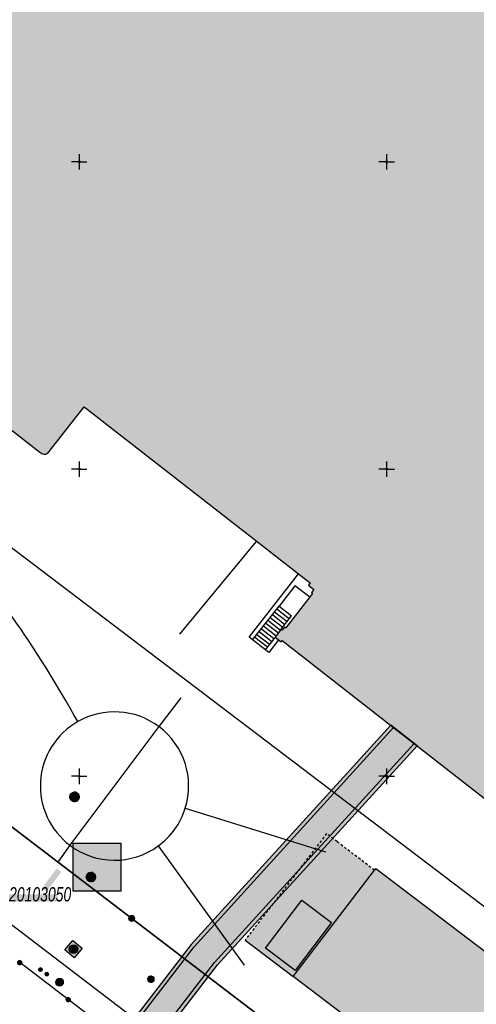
# Model space of a CAD drawing. Header units: metres. Extents: x 2695560 to 2696939, y 1260491 to 1262050.
# Tile 667 of 1005: x 2696146 to 2696183, y 1261256 to 1261336. Entities that reach past the tile are written whole.
import ezdxf

# ---------------------------------------------------------------- set-up
doc = ezdxf.new("R2010")
doc.units = ezdxf.units.M
doc.linetypes.add('AUSGEZOGEN', pattern=[0])
doc.linetypes.add('VERDECKT2_S2', pattern=[0.36, 0.2, -0.16])
for name, color, linetype in [('XR$1$AV_Flächen (EO)', 7, 'AUSGEZOGEN'), ('XR$1$AV_Gebäudeflächen (BB)', 7, 'AUSGEZOGEN'), ('XR$1$AV_Gebäudeflächen (EO)', 7, 'AUSGEZOGEN'), ('XR$1$AV_Gebäudeflächen ut.', 7, 'AUSGEZOGEN'), ('XR$1$AV_Grenzpunkte', 7, 'AUSGEZOGEN'), ('XR$1$AV_Koordinatennetzpunkte', 7, 'AUSGEZOGEN'), ('XR$1$AV_Lagefixpunkt-Nr.', 7, 'AUSGEZOGEN'), ('XR$1$AV_Linien (BB)', 7, 'AUSGEZOGEN'), ('XR$1$AV_Linien (EO)', 7, 'AUSGEZOGEN'), ('XR$1$AW_LK_Schachtdeckel', 24, 'AUSGEZOGEN'), ('XR$1$EW_LK_Bauwerk_FL_Linie_Punkt', 1, 'AUSGEZOGEN'), ('XR$1$EW_LK_Knoten', 1, 'AUSGEZOGEN'), ('XR$1$GA_LK_Siphon', 32, 'AUSGEZOGEN'), ('XR$1$Liegenschaftsgrenzen', 7, 'AUSGEZOGEN'), ('XR$1$PFAV', 255, 'AUSGEZOGEN'), ('XR$1$PFAW', 255, 'AUSGEZOGEN'), ('XR$1$PFEW', 255, 'AUSGEZOGEN'), ('XR$1$PFGA', 255, 'AUSGEZOGEN'), ('XR$1$RAEW', 8, 'AUSGEZOGEN')]:
    doc.layers.add(name, color=color, linetype=linetype)
doc.styles.add('ARIAL', font='arial.ttf')

# ---------------------------------------------------------------- blocks, each defined once
blk = doc.blocks.new('COMPLEXOBJECT_510')
at = {"layer": 'XR$1$AV_Linien (BB)', "color": 7, "linetype": 'AUSGEZOGEN', "transparency": 33554687}
blk.add_lwpolyline([(6283.87, 11156.289), (6260.124, 11174.437), (6241.169, 11188.977), (6193.445, 11225.497), (6126.748, 11276.454), (6092.196, 11302.85), (6070.226, 11319.625)], dxfattribs=at)
blk = doc.blocks.new('COMPLEXOBJECT_585')
at = {"layer": 'XR$1$AV_Linien (BB)', "color": 7, "linetype": 'AUSGEZOGEN', "transparency": 33554687}
for points in [[(6183.934, 11418.195), (6169.949, 11400.235), (6128.854, 11347.461), (6127.368, 11348.618), (6110.048, 11326.377), (6117.348, 11320.692), (6117.759, 11321.219), (6131.946, 11310.142), (6133.333, 11311.875), (6146.796, 11301.364)], [(6147.452, 11301.295), (6147.561, 11301.434), (6150.406, 11305.078), (6163.633, 11294.751), (6167.834, 11291.471), (6168.772, 11290.738), (6168.631, 11290.557), (6169.08, 11290.206), (6168.877, 11289.946), (6168.98, 11289.866), (6166.803, 11287.078), (6166.708, 11287.152), (6166.512, 11286.9), (6166.425, 11286.968), (6165.927, 11286.33), (6166.408, 11285.954), (6166.49, 11286.06), (6175.934, 11278.685), (6177.117, 11277.762), (6232.042, 11234.876)]]:
    blk.add_lwpolyline(points, dxfattribs=at)
blk.add_arc((6147.167, 11301.738), 0.526, 225.20253, 302.78855, dxfattribs=at)
blk = doc.blocks.new('COMPLEXOBJECT_632')
at = {"layer": 'XR$1$AV_Linien (BB)', "color": 7, "linetype": 'AUSGEZOGEN', "transparency": 33554687}
blk.add_lwpolyline([(6178.66, 11234.23), (6149.1, 11256.83), (6145.157, 11259.84)], dxfattribs=at)
blk.add_arc((6175.942, 11230.639), 4.503, 351.08978, 52.87657, dxfattribs=at)
blk = doc.blocks.new('COMPLEXOBJECT_1011')
at = {"layer": 'XR$1$AV_Linien (EO)', "color": 7, "linetype": 'AUSGEZOGEN', "transparency": 33554687}
for centre, radius, start, end in [((6068.072, 11234.336), 93.417, 35.11439, 51.97788), ((6067.959, 11234.266), 93.55, 28.88081, 35.10964)]:
    blk.add_arc(centre, radius, start, end, dxfattribs=at)
blk = doc.blocks.new('COMPLEXOBJECT_1040')
at = {"layer": 'XR$1$AV_Linien (EO)', "color": 7, "linetype": 'AUSGEZOGEN', "transparency": 33554687}
for centre, radius, start, end in [((6152.868, 11274.211), 6.034, 53.29957, 119.74667), ((6152.867, 11274.213), 6.032, 119.749, 233.0955), ((6152.852, 11274.21), 6.044, 342.62731, 53.18903), ((6152.872, 11274.196), 6.021, 306.13635, 342.69661), ((6152.872, 11274.196), 6.022, 232.95803, 306.13203)]:
    blk.add_arc(centre, radius, start, end, dxfattribs=at)
blk = doc.blocks.new('COMPLEXOBJECT_1408')
at = {"layer": 'XR$1$Liegenschaftsgrenzen', "color": 7, "linetype": 'AUSGEZOGEN', "transparency": 33554687}
blk.add_lwpolyline([(6178.66, 11234.23), (6149.1, 11256.83), (6145.157, 11259.84)], dxfattribs=at)
blk.add_arc((6175.946, 11230.641), 4.499, 319.35066, 52.90517, dxfattribs=at)
blk = doc.blocks.new('BAV15')
at = {"layer": 'XR$1$PFAV', "transparency": 33554687}
blk.add_hatch(color=7, dxfattribs=at).paths.add_polyline_path([(0.5, 0), (0.49, 0.1), (0.46, 0.2), (0.41, 0.29), (0.34, 0.36), (0.26, 0.42), (0.17, 0.47), (0.08, 0.49), (-0.03, 0.5), (-0.13, 0.48), (-0.22, 0.45), (-0.31, 0.4), (-0.38, 0.33), (-0.44, 0.24), (-0.48, 0.15), (-0.5, 0.05), (-0.5, -0.05), (-0.48, -0.15), (-0.44, -0.24), (-0.38, -0.33), (-0.31, -0.4), (-0.22, -0.45), (-0.13, -0.48), (-0.03, -0.5), (0.08, -0.49), (0.17, -0.47), (0.26, -0.42), (0.34, -0.36), (0.41, -0.29), (0.46, -0.2), (0.49, -0.1)])
at = {"color": 7, "transparency": 33554687}
for start, end in [(90, 270), (270, 90)]:
    blk.add_arc((0, 0), 0.5, start, end, dxfattribs=at)
at = {"layer": 'XR$1$PFAV', "transparency": 33554687}
blk.add_circle((0, 0), 0.5, dxfattribs=at)
blk = doc.blocks.new('BAV2041')
at = {"color": 7, "transparency": 33554687}
for p, q in [((-0.05, 0), (-0.5, 0)), ((0, 0.5), (0, 0.05)), ((0.05, 0), (0.5, 0)), ((0, -0.05), (0, -0.5))]:
    blk.add_line(p, q, dxfattribs=at)
blk.add_circle((0, 0), 0.05, dxfattribs=at)
for start, end in [(90, 270), (270, 90)]:
    blk.add_arc((0, 0), 0.05, start, end, dxfattribs=at)
blk = doc.blocks.new('BAW2082')
at = {"layer": 'XR$1$PFAW', "transparency": 33554687}
blk.add_hatch(color=7, dxfattribs=at).paths.add_polyline_path([(0.51, 0), (0.5, 0.1), (0.47, 0.19), (0.42, 0.28), (0.35, 0.36), (0.27, 0.42), (0.18, 0.47), (0.08, 0.49), (-0.02, 0.5), (-0.12, 0.48), (-0.21, 0.45), (-0.3, 0.39), (-0.37, 0.32), (-0.43, 0.24), (-0.47, 0.15), (-0.49, 0.05), (-0.49, -0.05), (-0.47, -0.15), (-0.43, -0.25), (-0.37, -0.33), (-0.3, -0.4), (-0.21, -0.45), (-0.12, -0.49), (-0.02, -0.5), (0.08, -0.5), (0.18, -0.47), (0.27, -0.43), (0.35, -0.37), (0.42, -0.29), (0.47, -0.2), (0.5, -0.1)])
at = {"transparency": 33554687}
for start, end in [(91.1948, 268.8052), (268.8052, 91.1948)]:
    blk.add_arc((0.01, 0), 0.5, start, end, dxfattribs=at)
at = {"layer": 'XR$1$PFAW', "transparency": 33554687}
blk.add_circle((0.01, 0), 0.5, dxfattribs=at)
blk = doc.blocks.new('BAW2087')
at = {"lineweight": 25, "true_color": 0x000000, "transparency": 33554687}
h = blk.add_hatch(color=18, dxfattribs=at)
h.paths.add_polyline_path([(-0.5, 0.5), (-0.5, -0.5), (0.5, -0.5), (0.5, 0.5)])
h.paths.add_polyline_path([(0.337, -0.069), (0.316, -0.136), (0.282, -0.196), (0.237, -0.249), (0.182, -0.292), (0.119, -0.322), (0.052, -0.34), (-0.017, -0.343), (-0.086, -0.333), (-0.151, -0.309), (-0.21, -0.272), (-0.261, -0.224), (-0.301, -0.167), (-0.328, -0.103), (-0.342, -0.035), (-0.342, 0.035), (-0.328, 0.103), (-0.301, 0.167), (-0.261, 0.224), (-0.21, 0.272), (-0.151, 0.309), (-0.086, 0.333), (-0.017, 0.343), (0.052, 0.34), (0.119, 0.322), (0.182, 0.292), (0.237, 0.249), (0.282, 0.196), (0.316, 0.136), (0.337, 0.069), (0.344, 0)], flags=16)
at = {"layer": 'XR$1$PFAW', "lineweight": 25, "transparency": 33554687}
blk.add_hatch(color=7, dxfattribs=at).paths.add_polyline_path([(0.344, 0), (0.337, 0.069), (0.316, 0.136), (0.282, 0.196), (0.237, 0.249), (0.182, 0.292), (0.119, 0.322), (0.052, 0.34), (-0.017, 0.343), (-0.086, 0.333), (-0.151, 0.309), (-0.21, 0.272), (-0.261, 0.224), (-0.301, 0.167), (-0.328, 0.103), (-0.342, 0.035), (-0.342, -0.035), (-0.328, -0.103), (-0.301, -0.167), (-0.261, -0.224), (-0.21, -0.272), (-0.151, -0.309), (-0.086, -0.333), (-0.017, -0.343), (0.052, -0.34), (0.119, -0.322), (0.182, -0.292), (0.237, -0.249), (0.282, -0.196), (0.316, -0.136), (0.337, -0.069)])
at = {"lineweight": 25, "transparency": 33554687}
for p, q in [((-0.5, 0.5, 0.993), (0.5, 0.5, 0.993)), ((-0.5, -0.5, 0.993), (-0.5, 0.5, 0.993)), ((0.5, 0.5, 0.993), (0.5, -0.5, 0.993)), ((0.5, -0.5, 0.993), (-0.5, -0.5, 0.993))]:
    blk.add_line(p, q, dxfattribs=at)
blk.add_circle((0, 0), 0.344, dxfattribs=at)
at = {"layer": 'XR$1$PFAW', "lineweight": 25, "transparency": 33554687}
blk.add_line((-0.5, 0.5), (0.5, 0.5), dxfattribs=at)
at = {"layer": 'XR$1$PFAW', "color": 31, "lineweight": 25, "transparency": 33554687}
for p, q in [((-0.5, -0.5), (-0.5, 0.5)), ((0.5, 0.5), (0.5, -0.5)), ((0.5, -0.5), (-0.5, -0.5))]:
    blk.add_line(p, q, dxfattribs=at)
at = {"layer": 'XR$1$PFAW', "lineweight": 25, "transparency": 33554687}
blk.add_circle((0, 0), 0.344, dxfattribs=at)
blk = doc.blocks.new('BGA15')
at = {"layer": 'XR$1$PFGA', "transparency": 33554687}
blk.add_hatch(color=7, dxfattribs=at).paths.add_polyline_path([(0.5, 0), (0.49, 0.1), (0.46, 0.2), (0.41, 0.29), (0.34, 0.36), (0.26, 0.42), (0.17, 0.47), (0.08, 0.49), (-0.03, 0.5), (-0.13, 0.48), (-0.22, 0.45), (-0.31, 0.4), (-0.38, 0.33), (-0.44, 0.24), (-0.48, 0.15), (-0.5, 0.05), (-0.5, -0.05), (-0.48, -0.15), (-0.44, -0.24), (-0.38, -0.33), (-0.31, -0.4), (-0.22, -0.45), (-0.13, -0.48), (-0.03, -0.5), (0.08, -0.49), (0.17, -0.47), (0.26, -0.42), (0.34, -0.36), (0.41, -0.29), (0.46, -0.2), (0.49, -0.1)])
at = {"color": 32, "transparency": 33554687}
for start, end in [(91.1948, 268.8052), (268.8052, 91.1948)]:
    blk.add_arc((0, 0), 0.5, start, end, dxfattribs=at)
at = {"layer": 'XR$1$PFGA', "transparency": 33554687}
blk.add_circle((0, 0), 0.5, dxfattribs=at)
blk = doc.blocks.new('BEW15')
at = {"layer": 'XR$1$PFEW', "transparency": 33554687}
h = blk.add_hatch(color=7, dxfattribs=at)
h.paths.add_polyline_path([(-0.5, 0), (-0.5, -0.05), (-0.49, -0.1), (-0.48, -0.15), (-0.46, -0.2), (-0.44, -0.24), (-0.41, -0.29), (-0.38, -0.33), (-0.34, -0.36), (-0.31, -0.4), (-0.26, -0.42), (-0.22, -0.45), (-0.17, -0.47), (-0.13, -0.48), (-0.08, -0.49), (-0.03, -0.5), (0.03, -0.5), (0.08, -0.49), (0.13, -0.48), (0.17, -0.47), (0.22, -0.45), (0.26, -0.42), (0.31, -0.4), (0.34, -0.36), (0.38, -0.33), (0.41, -0.29), (0.44, -0.24), (0.46, -0.2), (0.48, -0.15), (0.49, -0.1), (0.5, -0.05), (0.5, 0), (0.5, 0.05), (0.49, 0.1), (0.48, 0.15), (0.46, 0.2), (0.44, 0.24), (0.41, 0.29), (0.38, 0.33), (0.34, 0.36), (0.31, 0.4), (0.26, 0.42), (0.22, 0.45), (0.17, 0.47), (0.13, 0.48), (0.08, 0.49), (0.03, 0.5), (-0.03, 0.5), (-0.08, 0.49), (-0.13, 0.48), (-0.17, 0.47), (-0.22, 0.45), (-0.26, 0.42), (-0.31, 0.4), (-0.34, 0.36), (-0.38, 0.33), (-0.41, 0.29), (-0.44, 0.24), (-0.46, 0.2), (-0.48, 0.15), (-0.49, 0.1), (-0.5, 0.05)])
h.paths.add_polyline_path([(0.01, 0), (0.01, 0), (0.01, 0), (0.01, 0), (0.01, 0), (0.01, 0), (0.01, 0), (0.01, -0.01), (0.01, -0.01), (0.01, -0.01), (0.01, -0.01), (0.01, -0.01), (0, -0.01), (0, -0.01), (0, -0.01), (0, -0.01), (0, -0.01), (0, -0.01), (0, -0.01), (0, -0.01), (0, -0.01), (0, -0.01), (0, -0.01), (-0.01, -0.01), (-0.01, -0.01), (-0.01, -0.01), (-0.01, -0.01), (-0.01, 0), (-0.01, 0), (-0.01, 0), (-0.01, 0), (-0.01, 0), (-0.01, 0), (-0.01, 0), (-0.01, 0), (-0.01, 0), (-0.01, 0), (-0.01, 0.01), (-0.01, 0.01), (-0.01, 0.01), (-0.01, 0.01), (-0.01, 0.01), (0, 0.01), (0, 0.01), (0, 0.01), (0, 0.01), (0, 0.01), (0, 0.01), (0, 0.01), (0, 0.01), (0, 0.01), (0, 0.01), (0, 0.01), (0.01, 0.01), (0.01, 0.01), (0.01, 0.01), (0.01, 0.01), (0.01, 0.01), (0.01, 0.01), (0.01, 0), (0.01, 0), (0.01, 0)], flags=16)
at = {"color": 1, "transparency": 33554687}
for start, end in [(0, 180), (180, 0)]:
    blk.add_arc((0, 0), 0.5, start, end, dxfattribs=at)
at = {"layer": 'XR$1$PFEW', "transparency": 33554687}
blk.add_circle((0, 0), 0.5, dxfattribs=at)
blk = doc.blocks.new('BEWLP2549_S')
at = {"layer": 'XR$1$PFEW', "transparency": 33554687}
blk.add_hatch(color=7, dxfattribs=at).paths.add_polyline_path([(0.5, 0), (0.49, 0.1), (0.46, 0.2), (0.41, 0.29), (0.34, 0.36), (0.26, 0.42), (0.17, 0.47), (0.08, 0.49), (-0.03, 0.5), (-0.13, 0.48), (-0.22, 0.45), (-0.31, 0.4), (-0.38, 0.33), (-0.44, 0.24), (-0.48, 0.15), (-0.5, 0.05), (-0.5, -0.05), (-0.48, -0.15), (-0.44, -0.24), (-0.38, -0.33), (-0.31, -0.4), (-0.22, -0.45), (-0.13, -0.48), (-0.03, -0.5), (0.08, -0.49), (0.17, -0.47), (0.26, -0.42), (0.34, -0.36), (0.41, -0.29), (0.46, -0.2), (0.49, -0.1)])
at = {"color": 1, "transparency": 33554687}
for p, q in [((0.35, -0.35), (-0.35, 0.35)), ((-0.35, -0.35), (0.35, 0.35))]:
    blk.add_line(p, q, dxfattribs=at)
for start, end in [(91.3809, 268.6191), (268.6191, 91.3809)]:
    blk.add_arc((0, 0), 0.5, start, end, dxfattribs=at)
at = {"layer": 'XR$1$PFEW', "transparency": 33554687}
blk.add_circle((0, 0), 0.5, dxfattribs=at)
blk = doc.blocks.new('BEW957')
at = {"layer": 'XR$1$RAEW', "transparency": 33554687}
blk.add_hatch(color=1, dxfattribs=at).paths.add_polyline_path([(-0.5, 0), (-0.5, -0.05), (-0.49, -0.1), (-0.48, -0.15), (-0.46, -0.2), (-0.44, -0.24), (-0.41, -0.29), (-0.38, -0.33), (-0.34, -0.36), (-0.31, -0.4), (-0.26, -0.42), (-0.22, -0.45), (-0.17, -0.47), (-0.13, -0.48), (-0.08, -0.49), (-0.03, -0.5), (0.03, -0.5), (0.08, -0.49), (0.13, -0.48), (0.17, -0.47), (0.22, -0.45), (0.26, -0.42), (0.31, -0.4), (0.34, -0.36), (0.38, -0.33), (0.41, -0.29), (0.44, -0.24), (0.46, -0.2), (0.48, -0.15), (0.49, -0.1), (0.5, -0.05), (0.5, 0), (0.5, 0.05), (0.49, 0.1), (0.48, 0.15), (0.46, 0.2), (0.44, 0.24), (0.41, 0.29), (0.38, 0.33), (0.34, 0.36), (0.31, 0.4), (0.26, 0.42), (0.22, 0.45), (0.17, 0.47), (0.13, 0.48), (0.08, 0.49), (0.03, 0.5), (-0.03, 0.5), (-0.08, 0.49), (-0.13, 0.48), (-0.17, 0.47), (-0.22, 0.45), (-0.26, 0.42), (-0.31, 0.4), (-0.34, 0.36), (-0.38, 0.33), (-0.41, 0.29), (-0.44, 0.24), (-0.46, 0.2), (-0.48, 0.15), (-0.49, 0.1), (-0.5, 0.05)])
at = {"color": 1, "transparency": 33554687}
for start, end in [(90, 180), (180, 270), (0, 90), (270, 0)]:
    blk.add_arc((0, 0), 0.5, start, end, dxfattribs=at)
at = {"layer": 'XR$1$RAEW', "color": 1, "transparency": 33554687}
blk.add_circle((0, 0), 0.5, dxfattribs=at)

msp = doc.modelspace()

# ---------------------------------------------------------------- hatches: boundary and pattern name
at = {"transparency": 33554687}
for points in [[(2696150.477, 1261269.369), (2696150.477, 1261265.468), (2696154.348, 1261265.468), (2696154.348, 1261269.369)], [(2696147.923, 1261265.696), (2696148.295, 1261265.416), (2696149.516, 1261267.039), (2696149.143, 1261267.319)], [(2696145.263, 1261265.217), (2696145.263, 1261264.614), (2696149.193, 1261264.614), (2696149.193, 1261265.217)]]:
    msp.add_hatch(color=7, dxfattribs=at).paths.add_polyline_path(points)
at = {"layer": 'XR$1$AV_Gebäudeflächen (BB)', "true_color": 0xd2d2d2, "transparency": 33554687}
for points in [[(2696263.459, 1261507.018), (2696263.39, 1261506.941), (2696263.607, 1261506.745), (2696261.719, 1261504.691), (2696261.631, 1261504.772), (2696260.754, 1261503.818), (2696260.843, 1261503.737), (2696258.934, 1261501.66), (2696258.005, 1261501.646), (2696257.991, 1261502.596), (2696257.721, 1261502.592), (2696257.717, 1261502.842), (2696256.405, 1261502.823), (2696256.409, 1261502.57), (2696256.149, 1261502.566), (2696256.154, 1261502.192), (2696255.964, 1261502.189), (2696255.968, 1261501.936), (2696249.42, 1261501.84), (2696249.416, 1261502.087), (2696249.236, 1261502.084), (2696249.23, 1261502.47), (2696248.97, 1261502.466), (2696248.967, 1261502.713), (2696247.655, 1261502.694), (2696247.659, 1261502.444), (2696247.392, 1261502.44), (2696247.406, 1261501.482), (2696246.362, 1261501.462), (2696245.462, 1261500.608), (2696245.566, 1261500.5), (2696245.307, 1261500.25), (2696245.4, 1261500.096), (2696243.743, 1261498.5), (2696243.632, 1261498.615), (2696242.699, 1261497.717), (2696242.81, 1261497.602), (2696241.153, 1261496.006), (2696241.049, 1261496.114), (2696240.109, 1261495.209), (2696240.191, 1261495.101), (2696238.517, 1261493.489), (2696238.413, 1261493.597), (2696237.479, 1261492.697), (2696237.583, 1261492.59), (2696235.902, 1261490.971), (2696235.798, 1261491.079), (2696235.538, 1261490.829), (2696235.442, 1261490.929), (2696234.599, 1261490.103), (2696234.795, 1261489.876), (2696234.641, 1261489.727), (2696234.454, 1261489.922), (2696233.849, 1261489.339), (2696233.939, 1261489.246), (2696200.368, 1261456.918), (2696200.278, 1261457.012), (2696199.622, 1261456.381), (2696199.713, 1261456.288), (2696199.554, 1261456.134), (2696199.478, 1261456.057), (2696199.404, 1261455.979), (2696199.331, 1261455.899), (2696199.26, 1261455.818), (2696199.19, 1261455.735), (2696199.122, 1261455.651), (2696199.056, 1261455.565), (2696198.992, 1261455.479), (2696198.929, 1261455.39), (2696198.868, 1261455.301), (2696198.809, 1261455.211), (2696198.752, 1261455.119), (2696198.697, 1261455.026), (2696198.644, 1261454.932), (2696198.592, 1261454.837), (2696198.543, 1261454.741), (2696198.495, 1261454.644), (2696198.449, 1261454.546), (2696198.406, 1261454.447), (2696198.364, 1261454.347), (2696198.325, 1261454.247), (2696198.287, 1261454.145), (2696198.252, 1261454.043), (2696198.218, 1261453.94), (2696198.187, 1261453.837), (2696198.158, 1261453.733), (2696198.131, 1261453.628), (2696198.106, 1261453.523), (2696198.083, 1261453.418), (2696198.062, 1261453.311), (2696198.044, 1261453.205), (2696198.029, 1261453.108), (2696198.016, 1261453.011), (2696198.005, 1261452.914), (2696197.995, 1261452.817), (2696197.987, 1261452.719), (2696197.981, 1261452.622), (2696197.977, 1261452.524), (2696197.975, 1261452.426), (2696197.974, 1261452.328), (2696197.976, 1261452.23), (2696197.978, 1261452.133), (2696197.983, 1261452.035), (2696197.99, 1261451.937), (2696197.998, 1261451.84), (2696198.008, 1261451.743), (2696198.02, 1261451.645), (2696198.034, 1261451.549), (2696198.049, 1261451.452), (2696198.067, 1261451.356), (2696198.085, 1261451.26), (2696198.106, 1261451.164), (2696198.129, 1261451.069), (2696198.153, 1261450.974), (2696198.179, 1261450.88), (2696198.206, 1261450.786), (2696198.236, 1261450.693), (2696198.267, 1261450.6), (2696198.3, 1261450.508), (2696198.334, 1261450.416), (2696198.37, 1261450.325), (2696198.408, 1261450.235), (2696198.442, 1261450.158), (2696198.478, 1261450.081), (2696198.514, 1261450.004), (2696198.552, 1261449.929), (2696198.591, 1261449.854), (2696198.631, 1261449.779), (2696198.673, 1261449.705), (2696198.715, 1261449.632), (2696198.759, 1261449.56), (2696198.804, 1261449.488), (2696198.85, 1261449.417), (2696198.897, 1261449.347), (2696198.945, 1261449.277), (2696198.995, 1261449.209), (2696199.045, 1261449.141), (2696199.097, 1261449.074), (2696199.149, 1261449.007), (2696199.203, 1261448.942), (2696199.258, 1261448.877), (2696199.314, 1261448.814), (2696199.37, 1261448.751), (2696199.428, 1261448.689), (2696199.487, 1261448.628), (2696199.546, 1261448.568), (2696199.607, 1261448.509), (2696199.669, 1261448.451), (2696199.731, 1261448.394), (2696199.795, 1261448.338), (2696199.859, 1261448.283), (2696199.924, 1261448.229), (2696199.99, 1261448.176), (2696199.924, 1261448.094), (2696200.624, 1261447.549), (2696200.696, 1261447.641), (2696202.68, 1261446.097), (2696202.598, 1261445.992), (2696202.897, 1261445.759), (2696202.576, 1261445.317), (2696202.679, 1261445.237), (2696202.088, 1261444.478), (2696201.985, 1261444.558), (2696201.634, 1261444.107), (2696203.628, 1261442.555), (2696203.58, 1261442.494), (2696203.73, 1261442.377), (2696203.251, 1261441.761), (2696203.353, 1261441.682), (2696185.723, 1261419.041), (2696185.62, 1261419.121), (2696184.809, 1261418.079), (2696184.904, 1261418.005), (2696170.919, 1261400.045), (2696129.824, 1261347.271), (2696128.338, 1261348.428), (2696111.018, 1261326.187), (2696118.318, 1261320.502), (2696118.729, 1261321.029), (2696132.916, 1261309.952), (2696134.303, 1261311.685), (2696147.766, 1261301.174), (2696147.783, 1261301.158), (2696147.8, 1261301.143), (2696147.818, 1261301.129), (2696147.837, 1261301.115), (2696147.856, 1261301.103), (2696147.875, 1261301.091), (2696147.896, 1261301.08), (2696147.916, 1261301.07), (2696147.937, 1261301.06), (2696147.959, 1261301.052), (2696147.981, 1261301.045), (2696148.003, 1261301.039), (2696148.025, 1261301.033), (2696148.048, 1261301.029), (2696148.07, 1261301.025), (2696148.093, 1261301.023), (2696148.116, 1261301.022), (2696148.139, 1261301.021), (2696148.162, 1261301.022), (2696148.185, 1261301.023), (2696148.208, 1261301.026), (2696148.231, 1261301.03), (2696148.253, 1261301.034), (2696148.276, 1261301.04), (2696148.298, 1261301.046), (2696148.319, 1261301.054), (2696148.341, 1261301.062), (2696148.362, 1261301.072), (2696148.382, 1261301.082), (2696148.402, 1261301.093), (2696148.422, 1261301.105), (2696148.531, 1261301.244), (2696151.376, 1261304.888), (2696164.603, 1261294.561), (2696168.804, 1261291.281), (2696169.742, 1261290.548), (2696169.601, 1261290.367), (2696170.05, 1261290.016), (2696169.847, 1261289.756), (2696169.95, 1261289.676), (2696167.773, 1261286.888), (2696167.678, 1261286.962), (2696167.482, 1261286.71), (2696167.395, 1261286.778), (2696166.897, 1261286.14), (2696167.378, 1261285.764), (2696167.46, 1261285.87), (2696176.904, 1261278.495), (2696178.087, 1261277.572), (2696233.012, 1261234.686), (2696239.091, 1261242.516), (2696249.413, 1261234.501), (2696283.715, 1261278.68), (2696273.346, 1261286.73), (2696273.303, 1261286.674), (2696267.033, 1261291.543), (2696269.049, 1261294.139), (2696260.009, 1261301.191), (2696257.977, 1261298.574), (2696243.963, 1261309.454), (2696247.048, 1261313.427), (2696243.936, 1261315.866), (2696250.138, 1261323.842), (2696239.215, 1261332.356), (2696240.626, 1261334.166), (2696234.316, 1261339.085), (2696232.906, 1261337.274), (2696227.763, 1261341.283), (2696229.64, 1261343.675), (2696215.937, 1261354.318), (2696215.74, 1261354.471), (2696213.875, 1261352.096), (2696207.138, 1261357.345), (2696209.828, 1261360.797), (2696210.201, 1261360.506), (2696212.218, 1261363.109), (2696213.269, 1261364.465), (2696212.934, 1261364.726), (2696219.282, 1261372.874), (2696205.189, 1261383.854), (2696205.23, 1261383.907), (2696204.71, 1261384.312), (2696204.63, 1261384.21), (2696200.026, 1261387.797), (2696200.106, 1261387.9), (2696199.885, 1261388.072), (2696203.594, 1261392.832), (2696206.995, 1261390.212), (2696208.896, 1261392.623), (2696209.518, 1261392.136), (2696213.169, 1261396.767), (2696236.737, 1261378.377), (2696236.774, 1261378.424), (2696258.007, 1261361.865), (2696257.752, 1261361.544), (2696258.61, 1261360.863), (2696259.493, 1261361.975), (2696259.364, 1261362.075), (2696276.898, 1261384.686), (2696277.001, 1261384.606), (2696277.368, 1261385.08), (2696276.452, 1261385.79), (2696276.393, 1261385.713), (2696273.275, 1261388.131), (2696273.375, 1261388.26), (2696272.467, 1261388.964), (2696269.31, 1261391.412), (2696284.301, 1261410.6), (2696284.412, 1261410.742), (2696282.992, 1261411.896), (2696293.109, 1261424.846), (2696293.142, 1261424.82), (2696301.565, 1261435.717), (2696307.873, 1261443.675), (2696292.294, 1261455.781), (2696292.709, 1261456.315), (2696292.167, 1261456.736), (2696292.588, 1261457.278), (2696301.175, 1261468.287), (2696296.017, 1261476.307), (2696293.974, 1261479.484), (2696288.247, 1261484.644), (2696287.72, 1261485.12)], [(2696172.504, 1261255.52), (2696198.339, 1261235.904), (2696198.267, 1261235.809), (2696202.252, 1261232.782), (2696202.328, 1261232.882), (2696231.097, 1261210.842), (2696237.553, 1261219.272), (2696208.75, 1261241.338), (2696208.951, 1261241.6), (2696175.079, 1261267.307), (2696174.976, 1261267.172), (2696168.358, 1261258.516), (2696172.431, 1261255.424)], [(2696169.073, 1261264.739), (2696166.123, 1261260.839), (2696168.524, 1261259.023), (2696171.474, 1261262.923)]]:
    msp.add_hatch(color=254, dxfattribs=at).paths.add_polyline_path(points)
at = {"layer": 'XR$1$AV_Gebäudeflächen (EO)', "true_color": 0xebebeb, "transparency": 33554687}
msp.add_hatch(color=7, dxfattribs=at).paths.add_polyline_path([(2696168.358, 1261258.516), (2696174.976, 1261267.172), (2696171.937, 1261269.495), (2696171.087, 1261270.145), (2696164.469, 1261261.489), (2696165.336, 1261260.827)])
at = {"layer": 'XR$1$AV_Gebäudeflächen ut.', "true_color": 0xf5f5f5, "transparency": 33554687}
msp.add_hatch(color=7, dxfattribs=at).paths.add_polyline_path([(2696101.519, 1261252.463), (2696103.515, 1261250.652), (2696111.831, 1261259.736), (2696122.689, 1261249.917), (2696122.328, 1261249.519), (2696127.178, 1261245.131), (2696127.539, 1261245.53), (2696140.887, 1261233.457), (2696147.868, 1261240.824), (2696162.202, 1261259.46), (2696178.448, 1261277.29), (2696176.3, 1261278.968), (2696160.085, 1261261.12), (2696145.822, 1261242.57), (2696140.724, 1261237.224), (2696128.626, 1261248.169), (2696111.661, 1261263.518)])

# ---------------------------------------------------------------- linework, layer by layer
at = {"color": 24, "lineweight": -3, "transparency": 33554687}
msp.add_lwpolyline([(2696150.477, 1261269.369), (2696154.348, 1261269.369), (2696154.348, 1261265.468), (2696150.477, 1261265.468), (2696150.477, 1261269.369)], close=True, dxfattribs=at)
at = {"layer": 'XR$1$AV_Flächen (EO)', "color": 7, "linetype": 'AUSGEZOGEN', "transparency": 33554687}
for p, q in [((2696178.448, 1261277.29), (2696176.3, 1261278.968)), ((2696168.358, 1261258.516), (2696174.976, 1261267.172))]:
    msp.add_line(p, q, dxfattribs=at)
for points in [[(2696176.3, 1261278.968), (2696160.085, 1261261.12), (2696145.822, 1261242.57), (2696140.724, 1261237.224), (2696128.626, 1261248.169), (2696111.661, 1261263.518), (2696101.519, 1261252.463)], [(2696101.519, 1261252.463), (2696103.515, 1261250.652), (2696111.831, 1261259.736), (2696122.689, 1261249.917), (2696122.328, 1261249.519), (2696127.178, 1261245.131), (2696127.539, 1261245.53), (2696140.887, 1261233.457), (2696147.868, 1261240.824), (2696162.202, 1261259.46), (2696178.448, 1261277.29)], [(2696164.469, 1261261.489), (2696165.336, 1261260.827), (2696168.358, 1261258.516)]]:
    msp.add_lwpolyline(points, dxfattribs=at)
at = {"layer": 'XR$1$AV_Flächen (EO)', "color": 7, "linetype": 'VERDECKT2_S2', "transparency": 33554687}
msp.add_lwpolyline([(2696174.976, 1261267.172), (2696171.937, 1261269.495), (2696171.087, 1261270.145), (2696164.469, 1261261.489)], dxfattribs=at)
at = {"layer": 'XR$1$AV_Linien (BB)', "color": 7, "linetype": 'AUSGEZOGEN', "transparency": 33554687}
msp.add_lwpolyline([(2696269.008, 1261176.336), (2696243.37, 1261195.95), (2696229.69, 1261206.34), (2696199.34, 1261229.56), (2696155.24, 1261263.25), (2696111.08, 1261296.95), (2696073.42, 1261325.66)], dxfattribs=at)
for points in [[(2696172.504, 1261255.52), (2696172.431, 1261255.424), (2696168.358, 1261258.516), (2696174.976, 1261267.172), (2696175.079, 1261267.307), (2696208.951, 1261241.6), (2696208.75, 1261241.338), (2696237.553, 1261219.272), (2696231.097, 1261210.842), (2696202.328, 1261232.882), (2696202.252, 1261232.782), (2696198.267, 1261235.809), (2696198.339, 1261235.904), (2696172.504, 1261255.52)], [(2696169.073, 1261264.739), (2696171.474, 1261262.923), (2696168.524, 1261259.023), (2696166.123, 1261260.839), (2696169.073, 1261264.739)]]:
    msp.add_lwpolyline(points, close=True, dxfattribs=at)
at = {"layer": 'XR$1$AV_Linien (EO)', "color": 7, "linetype": 'AUSGEZOGEN', "transparency": 33554687}
for p, q in [((2696214.238, 1261241.131), (2696126.584, 1261307.738)), ((2696159.158, 1261286.383), (2696165.355, 1261293.892)), ((2696165.062, 1261285.904), (2696167.216, 1261288.662)), ((2696166.498, 1261287.742), (2696167.524, 1261286.942)), ((2696166.677, 1261287.972), (2696167.703, 1261287.171)), ((2696166.856, 1261288.202), (2696167.883, 1261287.401)), ((2696167.036, 1261288.432), (2696168.063, 1261287.631)), ((2696167.395, 1261286.778), (2696168.24, 1261287.862)), ((2696165.959, 1261287.053), (2696166.985, 1261286.253)), ((2696166.139, 1261287.283), (2696167.165, 1261286.482)), ((2696166.318, 1261287.512), (2696167.344, 1261286.712)), ((2696165.241, 1261286.133), (2696166.267, 1261285.334)), ((2696165.421, 1261286.363), (2696166.446, 1261285.563)), ((2696165.6, 1261286.593), (2696166.626, 1261285.793)), ((2696165.78, 1261286.823), (2696166.805, 1261286.023)), ((2696166.897, 1261286.14), (2696166.087, 1261285.104)), ((2696159.591, 1261272.215), (2696170.996, 1261268.663)), ((2696157.393, 1261269.143), (2696164.385, 1261259.449))]:
    msp.add_line(p, q, dxfattribs=at)
for points in [[(2696167.188, 1261285.913), (2696166.379, 1261284.876), (2696164.778, 1261286.125), (2696168.804, 1261291.281)], [(2696169.715, 1261289.375), (2696168.508, 1261290.317), (2696167.216, 1261288.662), (2696168.24, 1261287.862)], [(2696159.224, 1261281.21), (2696157.444, 1261278.859), (2696150.215, 1261269.2), (2696149.223, 1261267.824)], [(2696101.741, 1261252.262), (2696111.681, 1261263.096), (2696128.425, 1261247.947), (2696140.739, 1261236.806), (2696146.05, 1261242.375), (2696160.315, 1261260.927), (2696176.537, 1261278.782)], [(2696103.292, 1261250.854), (2696111.811, 1261260.158), (2696123.112, 1261249.938), (2696122.752, 1261249.54), (2696127.157, 1261245.555), (2696127.518, 1261245.954), (2696140.871, 1261233.876), (2696147.64, 1261241.019), (2696161.972, 1261259.653), (2696178.21, 1261277.474)]]:
    msp.add_lwpolyline(points, dxfattribs=at)
at = {"layer": 'XR$1$Liegenschaftsgrenzen', "color": 7, "linetype": 'AUSGEZOGEN', "transparency": 33554687}
msp.add_lwpolyline([(2696073.42, 1261325.66), (2696111.08, 1261296.95), (2696155.24, 1261263.25), (2696199.34, 1261229.56), (2696229.69, 1261206.34), (2696243.089, 1261196.163)], dxfattribs=at)

# ---------------------------------------------------------------- block references
at = {"layer": 'XR$1$AV_Grenzpunkte', "color": 7, "linetype": 'AUSGEZOGEN', "lineweight": -3, "transparency": 33554687}
for p, xscale, yscale in [((2696155.24, 1261263.25), 0.4549999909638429, 0.4549999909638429), ((2696146.127, 1261259.65), 0.3249999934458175, 0.3249999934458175), ((2696150.07, 1261256.64), 0.3249999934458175, 0.3249999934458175)]:
    msp.add_blockref('BAV15', p, dxfattribs=dict(at, xscale=xscale, yscale=yscale))
at = {"layer": 'XR$1$AV_Koordinatennetzpunkte', "color": 7, "linetype": 'AUSGEZOGEN', "lineweight": -3, "transparency": 33554687, "xscale": 1.25, "yscale": 1.25}
for p in [(2696150.97, 1261324.81), (2696175.97, 1261324.81), (2696150.97, 1261299.81), (2696175.97, 1261299.81), (2696150.97, 1261274.81), (2696175.97, 1261274.81)]:
    msp.add_blockref('BAV2041', p, dxfattribs=at)
at = {"layer": 'XR$1$AV_Linien (BB)', "color": 7, "linetype": 'AUSGEZOGEN', "lineweight": -3, "transparency": 33554687}
for name in ['COMPLEXOBJECT_585', 'COMPLEXOBJECT_510', 'COMPLEXOBJECT_632']:
    msp.add_blockref(name, (2690000.97, 1249999.81), dxfattribs=at)
at = {"layer": 'XR$1$AV_Linien (EO)', "color": 7, "linetype": 'AUSGEZOGEN', "lineweight": -3, "transparency": 33554687}
for name in ['COMPLEXOBJECT_1011', 'COMPLEXOBJECT_1040']:
    msp.add_blockref(name, (2690000.97, 1249999.81), dxfattribs=at)
at = {"layer": 'XR$1$AW_LK_Schachtdeckel', "color": 24, "linetype": 'AUSGEZOGEN', "lineweight": -3, "transparency": 33554687, "xscale": 0.7499999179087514, "yscale": 0.7499999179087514, "rotation": 324.253304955}
msp.add_blockref('BAW2082', (2696150.578, 1261273.146), dxfattribs=at)
at = {"layer": 'XR$1$AW_LK_Schachtdeckel', "color": 24, "linetype": 'AUSGEZOGEN', "lineweight": -3, "transparency": 33554687, "rotation": 320.388094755}
msp.add_blockref('BAW2087', (2696150.501, 1261260.751), dxfattribs=at)
at = {"layer": 'XR$1$EW_LK_Bauwerk_FL_Linie_Punkt', "color": 1, "linetype": 'AUSGEZOGEN', "lineweight": -3, "transparency": 33554687, "xscale": 0.5999999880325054, "yscale": 0.5999999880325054}
msp.add_blockref('BEW15', (2696149.372, 1261258.053), dxfattribs=at)
at = {"layer": 'XR$1$EW_LK_Knoten', "color": 1, "linetype": 'AUSGEZOGEN', "lineweight": -3, "transparency": 33554687}
for name, p, xscale, yscale in [('BEWLP2549_S', (2696151.92, 1261266.614), 0.749999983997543, 0.749999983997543), ('BEW957', (2696147.82, 1261259.088), 0.2749999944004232, 0.2749999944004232), ('BEW957', (2696148.323, 1261258.721), 0.2749999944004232, 0.2749999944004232)]:
    msp.add_blockref(name, p, dxfattribs=dict(at, xscale=xscale, yscale=yscale))
at = {"layer": 'XR$1$EW_LK_Knoten', "color": 1, "linetype": 'AUSGEZOGEN', "lineweight": -3, "transparency": 33554687, "yscale": 0.2749999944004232}
for p, xscale, rotation in [((2696147.82, 1261259.088), 0.2749999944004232, 270), ((2696148.323, 1261258.721), 0.2749999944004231, 269.568)]:
    msp.add_blockref('BEW957', p, dxfattribs=dict(at, xscale=xscale, rotation=rotation))
at = {"layer": 'XR$1$GA_LK_Siphon', "color": 32, "linetype": 'AUSGEZOGEN', "lineweight": -3, "transparency": 33554687, "xscale": 0.4999999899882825, "yscale": 0.4999999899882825, "rotation": 321.9903}
msp.add_blockref('BGA15', (2696156.793, 1261258.305), dxfattribs=at)
at = {"layer": 'XR$1$Liegenschaftsgrenzen', "color": 7, "linetype": 'AUSGEZOGEN', "lineweight": -3, "transparency": 33554687}
msp.add_blockref('COMPLEXOBJECT_1408', (2690000.97, 1249999.81), dxfattribs=at)

# ---------------------------------------------------------------- texts
at = {"layer": 'XR$1$AV_Lagefixpunkt-Nr.', "color": 7, "transparency": 33554687, "insert": (2696145.263, 1261264.614), "char_height": 1.1621, "width": 5.50234, "attachment_point": 7, "style": 'ARIAL'}
msp.add_mtext('\\A1;{\\fArial|i1|b0;\\H1.162102;\\W0.700000;\\C7;20103050}\\P', dxfattribs=at)

doc.saveas('drawing.dxf')
